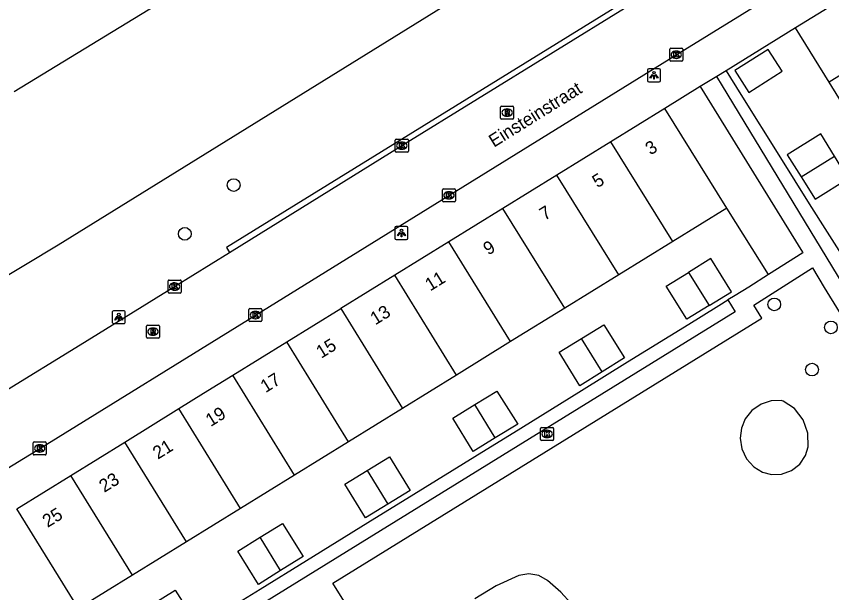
# Model space of a CAD drawing. Extents: x 159888 to 160757, y 384031 to 384746.
# Drawn here: x 160123.9 to 160186.6, y 384560.1 to 384604.4 of the extents above; entities that cross this region are included whole.
import ezdxf

# ---------------------------------------------------------------- set-up
doc = ezdxf.new("R2010")
doc.units = 0
for name, color, linetype in [('IMGEO_Boom', 7, 'Continuous'), ('IMGEO_Groenvoorziening', 7, 'Continuous'), ('IMGEO_Kolk', 7, 'Continuous'), ('IMGEO_Lichtpunt', 7, 'Continuous'), ('IMGEO_Openbare_ruimte_label', 7, 'Continuous'), ('IMGEO_Pand', 7, 'Continuous'), ('IMGEO_Pand_nummerreeks', 7, 'Continuous'), ('IMGEO_Rijbaan_lokaal_open', 7, 'Continuous'), ('IMGEO_Rioolput', 7, 'Continuous'), ('IMGEO_Voetpad_open', 7, 'Continuous')]:
    doc.layers.add(name, color=color, linetype=linetype)

msp = doc.modelspace()

# ---------------------------------------------------------------- linework, layer by layer
at = {"layer": 'IMGEO_Boom'}
for centre in [(160140.644, 384591.433), (160136.887, 384587.68), (160182.218, 384582.245), (160186.573, 384580.476), (160185.121, 384577.235)]:
    msp.add_circle(centre, 0.489, dxfattribs=at)
at = {"layer": 'IMGEO_Groenvoorziening'}
for points in [[(160114.059, 384578.949), (160127.142, 384586.832), (160189.258, 384625.337)], [(160178.522, 384600.227), (160179.656, 384598.411), (160182.706, 384593.538), (160184.899, 384589.992), (160187.856, 384585.356), (160190.049, 384581.81), (160192.976, 384577.075), (160195.169, 384573.529), (160198.086, 384568.923), (160200.279, 384565.377), (160201.907, 384562.777), (160207.047, 384566.013)], [(160181.762, 384584.546), (160178.562, 384589.653)], [(160131.882, 384553.717), (160134.451, 384555.279), (160138.005, 384557.454), (160142.688, 384560.346), (160146.234, 384562.542), (160150.964, 384565.459), (160154.504, 384567.651), (160159.181, 384570.545), (160162.717, 384572.729), (160167.402, 384575.62), (160170.932, 384577.817), (160175.649, 384580.721), (160176.59, 384581.308), (160177.945, 384582.154), (160178.648, 384582.593)], [(160181.992, 384574.821), (160181.203, 384574.568), (160180.505, 384574.088), (160179.987, 384573.442), (160179.687, 384572.723), (160179.591, 384571.95), (160179.72, 384571.131), (160180.088, 384570.369), (160180.647, 384569.758), (160181.312, 384569.351), (160181.993, 384569.161), (160182.771, 384569.18), (160183.543, 384569.455), (160184.186, 384569.963), (160184.615, 384570.612), (160184.815, 384571.29), (160184.804, 384572.334), (160184.444, 384573.373), (160183.766, 384574.239), (160182.894, 384574.814), (160182.834, 384574.835), (160182.771, 384574.844), (160181.992, 384574.821)], [(160166.602, 384559.224), (160165.805, 384560.11), (160164.785, 384560.992), (160164.123, 384561.385), (160163.341, 384561.525), (160162.585, 384561.386), (160160.832, 384560.601), (160159.184, 384559.601)]]:
    msp.add_lwpolyline(points, dxfattribs=at)
at = {"layer": 'IMGEO_Kolk'}
for p, q in [((160174.18, 384601.039), (160174.18, 384601.891)), ((160174.255, 384601.965), (160175.107, 384601.965)), ((160174.668, 384601.745), (160174.693, 384601.745)), ((160175.181, 384601.891), (160175.181, 384601.039)), ((160175.107, 384600.965), (160174.255, 384600.965)), ((160174.691, 384601.185), (160174.666, 384601.185)), ((160153.075, 384594.039), (160153.075, 384594.891)), ((160153.15, 384594.965), (160154.002, 384594.965)), ((160153.563, 384594.745), (160153.588, 384594.745)), ((160154.076, 384594.891), (160154.076, 384594.039)), ((160153.586, 384594.185), (160153.561, 384594.185)), ((160154.002, 384593.965), (160153.15, 384593.965)), ((160156.701, 384590.215), (160156.701, 384591.067)), ((160156.776, 384591.141), (160157.628, 384591.141)), ((160157.189, 384590.921), (160157.214, 384590.921)), ((160157.702, 384591.067), (160157.702, 384590.215)), ((160157.212, 384590.361), (160157.187, 384590.361)), ((160157.628, 384590.141), (160156.776, 384590.141)), ((160135.596, 384583.2), (160135.596, 384584.052)), ((160135.671, 384584.126), (160136.523, 384584.126)), ((160136.597, 384584.052), (160136.597, 384583.2)), ((160136.084, 384583.906), (160136.109, 384583.906)), ((160136.523, 384583.126), (160135.671, 384583.126)), ((160136.107, 384583.346), (160136.082, 384583.346)), ((160141.813, 384581.003), (160141.813, 384581.855)), ((160141.888, 384581.929), (160142.74, 384581.929)), ((160142.301, 384581.709), (160142.326, 384581.709)), ((160142.814, 384581.855), (160142.814, 384581.003)), ((160142.74, 384580.929), (160141.888, 384580.929)), ((160142.324, 384581.149), (160142.299, 384581.149)), ((160164.326, 384572.781), (160165.178, 384572.781)), ((160164.251, 384571.855), (160164.251, 384572.707)), ((160164.739, 384572.561), (160164.764, 384572.561)), ((160165.252, 384572.707), (160165.252, 384571.855)), ((160125.229, 384570.737), (160125.229, 384571.589)), ((160125.304, 384571.663), (160126.156, 384571.663)), ((160126.23, 384571.589), (160126.23, 384570.737)), ((160165.178, 384571.781), (160164.326, 384571.781)), ((160164.762, 384572.001), (160164.737, 384572.001)), ((160125.74, 384570.883), (160125.715, 384570.883)), ((160125.717, 384571.443), (160125.742, 384571.443)), ((160126.156, 384570.663), (160125.304, 384570.663))]:
    msp.add_line(p, q, dxfattribs=at)
for points in [[(160174.18, 384601.039), (160174.18, 384601.891)], [(160174.255, 384601.965), (160175.107, 384601.965)], [(160174.501, 384601.665), (160174.624, 384601.665), (160174.624, 384601.514), (160174.754, 384601.665), (160174.918, 384601.665), (160174.772, 384601.514), (160174.925, 384601.265), (160174.773, 384601.265), (160174.688, 384601.429), (160174.624, 384601.362), (160174.624, 384601.265), (160174.501, 384601.265), (160174.501, 384601.665)], [(160175.181, 384601.891), (160175.181, 384601.039)], [(160175.107, 384600.965), (160174.255, 384600.965)], [(160153.075, 384594.039), (160153.075, 384594.891)], [(160153.15, 384594.965), (160154.002, 384594.965)], [(160154.076, 384594.891), (160154.076, 384594.039)], [(160153.396, 384594.665), (160153.519, 384594.665), (160153.519, 384594.514), (160153.649, 384594.665), (160153.813, 384594.665), (160153.667, 384594.514), (160153.82, 384594.265), (160153.668, 384594.265), (160153.583, 384594.429), (160153.519, 384594.362), (160153.519, 384594.265), (160153.396, 384594.265), (160153.396, 384594.665)], [(160154.002, 384593.965), (160153.15, 384593.965)], [(160156.701, 384590.215), (160156.701, 384591.067)], [(160156.776, 384591.141), (160157.628, 384591.141)], [(160157.702, 384591.067), (160157.702, 384590.215)], [(160157.022, 384590.841), (160157.145, 384590.841), (160157.145, 384590.69), (160157.275, 384590.841), (160157.439, 384590.841), (160157.293, 384590.69), (160157.446, 384590.441), (160157.294, 384590.441), (160157.209, 384590.605), (160157.145, 384590.538), (160157.145, 384590.441), (160157.022, 384590.441), (160157.022, 384590.841)], [(160157.628, 384590.141), (160156.776, 384590.141)], [(160135.596, 384583.2), (160135.596, 384584.052)], [(160135.671, 384584.126), (160136.523, 384584.126)], [(160136.597, 384584.052), (160136.597, 384583.2)], [(160135.917, 384583.826), (160136.04, 384583.826), (160136.04, 384583.675), (160136.17, 384583.826), (160136.334, 384583.826), (160136.188, 384583.675), (160136.341, 384583.426), (160136.189, 384583.426), (160136.104, 384583.59), (160136.04, 384583.523), (160136.04, 384583.426), (160135.917, 384583.426), (160135.917, 384583.826)], [(160136.523, 384583.126), (160135.671, 384583.126)], [(160141.813, 384581.003), (160141.813, 384581.855)], [(160141.888, 384581.929), (160142.74, 384581.929)], [(160142.134, 384581.629), (160142.257, 384581.629), (160142.257, 384581.478), (160142.387, 384581.629), (160142.551, 384581.629), (160142.405, 384581.478), (160142.558, 384581.229), (160142.406, 384581.229), (160142.321, 384581.393), (160142.257, 384581.326), (160142.257, 384581.229), (160142.134, 384581.229), (160142.134, 384581.629)], [(160142.814, 384581.855), (160142.814, 384581.003)], [(160142.74, 384580.929), (160141.888, 384580.929)], [(160164.326, 384572.781), (160165.178, 384572.781)], [(160164.251, 384571.855), (160164.251, 384572.707)], [(160164.572, 384572.481), (160164.695, 384572.481), (160164.695, 384572.33), (160164.825, 384572.481), (160164.989, 384572.481), (160164.843, 384572.33), (160164.996, 384572.081), (160164.844, 384572.081), (160164.759, 384572.245), (160164.695, 384572.178), (160164.695, 384572.081), (160164.572, 384572.081), (160164.572, 384572.481)], [(160165.252, 384572.707), (160165.252, 384571.855)], [(160125.229, 384570.737), (160125.229, 384571.589)], [(160125.304, 384571.663), (160126.156, 384571.663)], [(160126.23, 384571.589), (160126.23, 384570.737)], [(160165.178, 384571.781), (160164.326, 384571.781)], [(160125.55, 384571.363), (160125.673, 384571.363), (160125.673, 384571.212), (160125.803, 384571.363), (160125.967, 384571.363), (160125.821, 384571.212), (160125.974, 384570.963), (160125.822, 384570.963), (160125.737, 384571.127), (160125.673, 384571.06), (160125.673, 384570.963), (160125.55, 384570.963), (160125.55, 384571.363)], [(160126.156, 384570.663), (160125.304, 384570.663)]]:
    msp.add_lwpolyline(points, dxfattribs=at)
for centre, start, end in [((160174.257, 384601.889), 91.55205, 178.44795), ((160174.257, 384601.889), 91.55205, 178.44795), ((160175.105, 384601.889), 1.55205, 88.44795), ((160175.105, 384601.889), 1.55205, 88.44795), ((160174.257, 384601.041), 181.55205, 268.44795), ((160174.257, 384601.041), 181.55205, 268.44795), ((160175.105, 384601.041), 271.55205, 358.44795), ((160175.105, 384601.041), 271.55205, 358.44795), ((160153.152, 384594.889), 91.55205, 178.44795), ((160153.152, 384594.889), 91.55205, 178.44795), ((160154, 384594.889), 1.55205, 88.44795), ((160154, 384594.889), 1.55205, 88.44795), ((160153.152, 384594.041), 181.55205, 268.44795), ((160153.152, 384594.041), 181.55205, 268.44795), ((160154, 384594.041), 271.55205, 358.44795), ((160154, 384594.041), 271.55205, 358.44795), ((160156.778, 384591.065), 91.55205, 178.44795), ((160156.778, 384591.065), 91.55205, 178.44795), ((160157.626, 384591.065), 1.55205, 88.44795), ((160157.626, 384591.065), 1.55205, 88.44795), ((160156.778, 384590.217), 181.55205, 268.44795), ((160156.778, 384590.217), 181.55205, 268.44795), ((160157.626, 384590.217), 271.55205, 358.44795), ((160157.626, 384590.217), 271.55205, 358.44795), ((160135.673, 384584.05), 91.55205, 178.44795), ((160135.673, 384584.05), 91.55205, 178.44795), ((160136.521, 384584.05), 1.55205, 88.44795), ((160136.521, 384584.05), 1.55205, 88.44795), ((160135.673, 384583.202), 181.55205, 268.44795), ((160135.673, 384583.202), 181.55205, 268.44795), ((160136.521, 384583.202), 271.55205, 358.44795), ((160136.521, 384583.202), 271.55205, 358.44795), ((160141.89, 384581.853), 91.55205, 178.44795), ((160141.89, 384581.853), 91.55205, 178.44795), ((160142.738, 384581.853), 1.55205, 88.44795), ((160142.738, 384581.853), 1.55205, 88.44795), ((160141.89, 384581.005), 181.55205, 268.44795), ((160141.89, 384581.005), 181.55205, 268.44795), ((160142.738, 384581.005), 271.55205, 358.44795), ((160142.738, 384581.005), 271.55205, 358.44795), ((160164.328, 384572.705), 91.55205, 178.44795), ((160164.328, 384572.705), 91.55205, 178.44795), ((160165.176, 384572.705), 1.55205, 88.44795), ((160165.176, 384572.705), 1.55205, 88.44795), ((160125.306, 384571.587), 91.55205, 178.44795), ((160125.306, 384571.587), 91.55205, 178.44795), ((160126.154, 384571.587), 1.55205, 88.44795), ((160126.154, 384571.587), 1.55205, 88.44795), ((160164.328, 384571.857), 181.55205, 268.44795), ((160164.328, 384571.857), 181.55205, 268.44795), ((160165.176, 384571.857), 271.55205, 358.44795), ((160165.176, 384571.857), 271.55205, 358.44795), ((160125.306, 384570.739), 181.55205, 268.44795), ((160125.306, 384570.739), 181.55205, 268.44795), ((160126.154, 384570.739), 271.55205, 358.44795), ((160126.154, 384570.739), 271.55205, 358.44795)]:
    msp.add_arc(centre, 0.0765, start, end, dxfattribs=at)
for centre, major_axis, ratio, start_param, end_param in [((160174.667, 384601.465), (-0.387, 0.002), 0.722429, 4.712389, 7.853982), ((160174.692, 384601.465), (-0.39, 0.002), 0.717154, 1.570796, 4.712389), ((160153.562, 384594.465), (-0.387, 0.002), 0.722429, 4.712389, 7.853982), ((160153.587, 384594.465), (-0.39, 0.002), 0.717154, 1.570796, 4.712389), ((160157.188, 384590.641), (-0.387, 0.002), 0.722429, 4.712389, 7.853982), ((160157.213, 384590.641), (-0.39, 0.002), 0.717154, 1.570796, 4.712389), ((160136.083, 384583.626), (-0.387, 0.002), 0.722429, 4.712389, 7.853982), ((160136.108, 384583.626), (-0.39, 0.002), 0.717154, 1.570796, 4.712389), ((160142.3, 384581.429), (-0.387, 0.002), 0.722429, 4.712389, 7.853982), ((160142.325, 384581.429), (-0.39, 0.002), 0.717154, 1.570796, 4.712389), ((160164.738, 384572.281), (-0.387, 0.002), 0.722429, 4.712389, 7.853982), ((160164.763, 384572.281), (-0.39, 0.002), 0.717154, 1.570796, 4.712389), ((160125.716, 384571.163), (-0.387, 0.002), 0.722429, 4.712389, 7.853982), ((160125.741, 384571.163), (-0.39, 0.002), 0.717154, 1.570796, 4.712389)]:
    msp.add_ellipse(centre, major_axis=major_axis, ratio=ratio, start_param=start_param, end_param=end_param, dxfattribs=at)
at = {"layer": 'IMGEO_Lichtpunt'}
for p, q in [((160173.373, 384600.38), (160172.565, 384600.38)), ((160173.373, 384600.38), (160172.565, 384600.38)), ((160172.471, 384600.285), (160172.471, 384599.478)), ((160172.471, 384600.285), (160172.471, 384599.478)), ((160173.467, 384599.478), (160173.467, 384600.285)), ((160173.467, 384599.478), (160173.467, 384600.285)), ((160172.565, 384599.384), (160173.373, 384599.384)), ((160172.565, 384599.384), (160173.373, 384599.384)), ((160153.045, 384588.15), (160153.045, 384587.343)), ((160153.045, 384588.15), (160153.045, 384587.343)), ((160153.947, 384588.245), (160153.139, 384588.245)), ((160153.947, 384588.245), (160153.139, 384588.245)), ((160154.041, 384587.343), (160154.041, 384588.15)), ((160154.041, 384587.343), (160154.041, 384588.15)), ((160153.139, 384587.249), (160153.947, 384587.249)), ((160153.139, 384587.249), (160153.947, 384587.249)), ((160131.311, 384581.668), (160131.311, 384580.861)), ((160131.311, 384581.668), (160131.311, 384580.861)), ((160132.213, 384581.763), (160131.405, 384581.763)), ((160132.213, 384581.763), (160131.405, 384581.763)), ((160132.307, 384580.861), (160132.307, 384581.668)), ((160132.307, 384580.861), (160132.307, 384581.668)), ((160131.405, 384580.767), (160132.213, 384580.767)), ((160131.405, 384580.767), (160132.213, 384580.767))]:
    msp.add_line(p, q, dxfattribs=at)
for points in [[(160172.845, 384599.949), (160172.884, 384599.921), (160172.696, 384599.659), (160172.658, 384599.686), (160172.845, 384599.949)], [(160172.947, 384599.901), (160172.994, 384599.901), (160172.994, 384599.579), (160172.947, 384599.579), (160172.947, 384599.901)], [(160173.057, 384599.921), (160173.095, 384599.948), (160173.282, 384599.686), (160173.243, 384599.658), (160173.057, 384599.921)], [(160153.419, 384587.814), (160153.458, 384587.786), (160153.27, 384587.524), (160153.232, 384587.551), (160153.419, 384587.814)], [(160153.631, 384587.786), (160153.669, 384587.813), (160153.856, 384587.551), (160153.817, 384587.523), (160153.631, 384587.786)], [(160153.521, 384587.766), (160153.568, 384587.766), (160153.568, 384587.444), (160153.521, 384587.444), (160153.521, 384587.766)], [(160131.685, 384581.332), (160131.724, 384581.304), (160131.536, 384581.042), (160131.498, 384581.069), (160131.685, 384581.332)], [(160131.787, 384581.284), (160131.834, 384581.284), (160131.834, 384580.962), (160131.787, 384580.962), (160131.787, 384581.284)], [(160131.897, 384581.304), (160131.935, 384581.331), (160132.122, 384581.069), (160132.083, 384581.041), (160131.897, 384581.304)]]:
    msp.add_lwpolyline(points, dxfattribs=at)
for centre in [(160172.97, 384600.083), (160153.544, 384587.948), (160131.81, 384581.466)]:
    msp.add_circle(centre, 0.0994, dxfattribs=at)
for centre, start, end in [((160172.565, 384600.285), 90, 180), ((160172.565, 384600.285), 90, 180), ((160173.373, 384600.285), 0, 90), ((160173.373, 384600.285), 0, 90), ((160172.565, 384599.478), 180, 270), ((160172.565, 384599.478), 180, 270), ((160173.373, 384599.478), 270, 0), ((160173.373, 384599.478), 270, 360), ((160153.139, 384588.15), 90, 180), ((160153.139, 384588.15), 90, 180), ((160153.947, 384588.15), 0, 90), ((160153.947, 384588.15), 0, 90), ((160153.139, 384587.343), 180, 270), ((160153.139, 384587.343), 180, 270), ((160153.947, 384587.343), 270, 0), ((160153.947, 384587.343), 270, 360), ((160131.405, 384581.668), 90, 180), ((160131.405, 384581.668), 90, 180), ((160132.213, 384581.668), 0, 90), ((160132.213, 384581.668), 0, 90), ((160131.405, 384580.861), 180, 270), ((160131.405, 384580.861), 180, 270), ((160132.213, 384580.861), 270, 0), ((160132.213, 384580.861), 270, 360)]:
    msp.add_arc(centre, 0.0946, start, end, dxfattribs=at)
at = {"layer": 'IMGEO_Pand'}
for points in [[(160194.085, 384604.089), (160191.506, 384608.256), (160183.852, 384603.54)], [(160136.756, 384606.556), (160123.758, 384598.618)], [(160194.085, 384604.089), (160186.438, 384599.356)], [(160186.438, 384599.356), (160183.852, 384603.54)], [(160180.252, 384598.554), (160182.83, 384600.188), (160181.759, 384601.877), (160179.181, 384600.243), (160180.252, 384598.554)], [(160189.015, 384595.187), (160186.438, 384599.356)], [(160173.813, 384597.334), (160169.659, 384594.767)], [(160178.562, 384589.653), (160173.813, 384597.334)], [(160186.841, 384593.664), (160185.792, 384595.375), (160183.219, 384593.769), (160184.289, 384592.064)], [(160169.659, 384594.767), (160165.505, 384592.2)], [(160174.408, 384587.085), (160169.659, 384594.767)], [(160184.289, 384592.064), (160186.841, 384593.664)], [(160184.289, 384592.064), (160185.358, 384590.358), (160187.905, 384591.929), (160186.841, 384593.664)], [(160165.505, 384592.2), (160161.35, 384589.633)], [(160170.254, 384584.518), (160165.505, 384592.2)], [(160178.562, 384589.653), (160174.408, 384587.085)], [(160161.35, 384589.633), (160157.196, 384587.066)], [(160166.1, 384581.95), (160161.35, 384589.633)], [(160157.196, 384587.066), (160153.041, 384584.499)], [(160161.945, 384579.382), (160157.196, 384587.066)], [(160174.408, 384587.085), (160170.254, 384584.518)], [(160177.201, 384582.16), (160178.921, 384583.217), (160177.35, 384585.773), (160175.63, 384584.716)], [(160177.201, 384582.16), (160175.481, 384581.103), (160173.91, 384583.659), (160175.63, 384584.716)], [(160175.63, 384584.716), (160177.201, 384582.16)], [(160153.041, 384584.499), (160148.887, 384581.931)], [(160157.791, 384576.814), (160153.041, 384584.499)], [(160170.254, 384584.518), (160166.1, 384581.95)], [(160144.732, 384579.364), (160148.887, 384581.931)], [(160148.887, 384581.931), (160153.637, 384574.247)], [(160166.1, 384581.95), (160161.945, 384579.382)], [(160167.392, 384579.621), (160169.107, 384580.68), (160170.697, 384578.131), (160168.977, 384577.055)], [(160168.977, 384577.055), (160167.263, 384575.983), (160165.677, 384578.561), (160167.392, 384579.621)], [(160168.977, 384577.055), (160167.392, 384579.621)], [(160140.578, 384576.797), (160144.732, 384579.364)], [(160149.483, 384571.679), (160144.732, 384579.364)], [(160161.945, 384579.382), (160157.791, 384576.814)], [(160136.424, 384574.229), (160138.335, 384575.411), (160140.578, 384576.797)], [(160145.329, 384569.111), (160140.578, 384576.797)], [(160157.791, 384576.814), (160153.637, 384574.247)], [(160159.189, 384574.542), (160160.887, 384575.582), (160162.484, 384573.035), (160160.759, 384571.98)], [(160132.271, 384571.659), (160136.424, 384574.229)], [(160141.175, 384566.543), (160136.424, 384574.229)], [(160153.637, 384574.247), (160149.483, 384571.679)], [(160160.759, 384571.98), (160159.059, 384570.94), (160157.492, 384573.501), (160159.189, 384574.542)], [(160160.759, 384571.98), (160159.189, 384574.542)], [(160128.118, 384569.089), (160132.271, 384571.659)], [(160137.02, 384563.976), (160132.271, 384571.659)], [(160149.483, 384571.679), (160145.329, 384569.111)], [(160150.903, 384569.46), (160152.618, 384570.515), (160154.225, 384567.937), (160152.494, 384566.874)], [(160128.712, 384558.84), (160123.961, 384566.517), (160128.118, 384569.089)], [(160132.866, 384561.408), (160128.118, 384569.089)], [(160145.329, 384569.111), (160141.175, 384566.543)], [(160152.494, 384566.874), (160150.784, 384565.825), (160149.188, 384568.405), (160150.903, 384569.46)], [(160150.903, 384569.46), (160152.494, 384566.874)], [(160141.175, 384566.543), (160137.02, 384563.976)], [(160142.672, 384564.327), (160144.387, 384565.386), (160145.977, 384562.837), (160144.257, 384561.761)], [(160137.02, 384563.976), (160132.866, 384561.408)], [(160144.257, 384561.761), (160142.543, 384560.689), (160140.957, 384563.267), (160142.672, 384564.327)], [(160144.257, 384561.761), (160142.672, 384564.327)], [(160132.866, 384561.408), (160128.712, 384558.84)], [(160134.453, 384559.217), (160136.15, 384560.257), (160137.747, 384557.71), (160136.022, 384556.655)]]:
    msp.add_lwpolyline(points, dxfattribs=at)
at = {"layer": 'IMGEO_Rijbaan_lokaal_open'}
for points in [[(160140.332, 384586.252), (160153.576, 384594.465), (160171.032, 384605.258), (160186.109, 384614.571), (160187.103, 384615.185), (160189.063, 384616.395)], [(160119.095, 384567.099), (160125.73, 384571.163), (160142.314, 384581.429), (160157.202, 384590.641), (160174.681, 384601.465), (160189.904, 384610.881), (160190.488, 384611.242), (160192.716, 384612.554)], [(160118.034, 384572.48), (160122.909, 384575.488), (160128.843, 384579.15), (160136.097, 384583.626), (160140.332, 384586.252)]]:
    msp.add_lwpolyline(points, dxfattribs=at)
at = {"layer": 'IMGEO_Rioolput'}
for p, q in [((160161.174, 384596.584), (160161.174, 384597.436)), ((160161.249, 384597.51), (160162.101, 384597.51)), ((160161.662, 384597.29), (160161.687, 384597.29)), ((160162.175, 384597.436), (160162.175, 384596.584)), ((160161.685, 384596.73), (160161.66, 384596.73)), ((160162.101, 384596.51), (160161.249, 384596.51)), ((160133.937, 384579.727), (160133.937, 384580.579)), ((160134.012, 384580.653), (160134.864, 384580.653)), ((160134.425, 384580.433), (160134.45, 384580.433)), ((160134.938, 384580.579), (160134.938, 384579.727)), ((160134.864, 384579.653), (160134.012, 384579.653)), ((160134.448, 384579.873), (160134.423, 384579.873))]:
    msp.add_line(p, q, dxfattribs=at)
for points in [[(160161.174, 384596.584), (160161.174, 384597.436)], [(160161.249, 384597.51), (160162.101, 384597.51)], [(160161.763, 384597.208), (160161.511, 384597.21), (160161.511, 384596.81)], [(160162.175, 384597.436), (160162.175, 384596.584)], [(160161.511, 384596.81), (160161.635, 384596.81), (160161.635, 384596.972), (160161.646, 384596.972)], [(160161.689, 384597.129), (160161.635, 384597.129), (160161.635, 384597.048)], [(160161.635, 384597.048), (160161.687, 384597.048)], [(160161.693, 384596.943), (160161.764, 384596.81), (160161.904, 384596.81), (160161.839, 384596.936)], [(160162.101, 384596.51), (160161.249, 384596.51)], [(160133.937, 384579.727), (160133.937, 384580.579)], [(160134.012, 384580.653), (160134.864, 384580.653)], [(160134.526, 384580.351), (160134.274, 384580.353), (160134.274, 384579.953)], [(160134.452, 384580.272), (160134.398, 384580.272), (160134.398, 384580.191)], [(160134.938, 384580.579), (160134.938, 384579.727)], [(160134.864, 384579.653), (160134.012, 384579.653)], [(160134.274, 384579.953), (160134.398, 384579.953), (160134.398, 384580.115), (160134.409, 384580.115)], [(160134.398, 384580.191), (160134.45, 384580.191)], [(160134.456, 384580.086), (160134.527, 384579.953), (160134.667, 384579.953), (160134.602, 384580.079)]]:
    msp.add_lwpolyline(points, dxfattribs=at)
for centre, radius, start, end in [((160161.251, 384597.434), 0.0765, 91.55205, 178.44795), ((160161.251, 384597.434), 0.0765, 91.55205, 178.44795), ((160161.762, 384597.098), 0.109, 350.36119, 89.41601), ((160162.099, 384597.434), 0.0765, 1.55205, 88.44795), ((160162.099, 384597.434), 0.0765, 1.55205, 88.44795), ((160161.251, 384596.586), 0.0765, 181.55205, 268.44795), ((160161.251, 384596.586), 0.0765, 181.55205, 268.44795), ((160161.645, 384596.919), 0.0533, 26.02933, 88.69889), ((160161.671, 384597.237), 0.19, 274.7715, 282.96867), ((160161.695, 384597.033), 0.0964, 77.00612, 93.18647), ((160161.709, 384597.09), 0.0378, 276.66336, 79.67722), ((160161.76, 384597.098), 0.112, 277.58423, 350.98172), ((160161.744, 384596.883), 0.108, 29.51342, 73.79051), ((160162.099, 384596.586), 0.0765, 271.55205, 358.44795), ((160162.099, 384596.586), 0.0765, 271.55205, 358.44795), ((160134.014, 384580.577), 0.0765, 91.55205, 178.44795), ((160134.014, 384580.577), 0.0765, 91.55205, 178.44795), ((160134.458, 384580.176), 0.0964, 77.00612, 93.18647), ((160134.472, 384580.233), 0.0378, 276.66336, 79.67722), ((160134.525, 384580.241), 0.109, 350.36119, 89.41601), ((160134.862, 384580.577), 0.0765, 1.55205, 88.44795), ((160134.862, 384580.577), 0.0765, 1.55205, 88.44795), ((160134.014, 384579.729), 0.0765, 181.55205, 268.44795), ((160134.014, 384579.729), 0.0765, 181.55205, 268.44795), ((160134.408, 384580.062), 0.0533, 26.02933, 88.69889), ((160134.434, 384580.38), 0.19, 274.7715, 282.96867), ((160134.523, 384580.241), 0.112, 277.58423, 350.98172), ((160134.507, 384580.026), 0.108, 29.51342, 73.79051), ((160134.862, 384579.729), 0.0765, 271.55205, 358.44795), ((160134.862, 384579.729), 0.0765, 271.55205, 358.44795)]:
    msp.add_arc(centre, radius, start, end, dxfattribs=at)
for centre, major_axis, ratio, start_param, end_param in [((160161.661, 384597.01), (-0.387, 0.002), 0.722429, 4.712389, 7.853982), ((160161.686, 384597.01), (-0.39, 0.002), 0.717154, 1.570796, 4.712389), ((160134.424, 384580.153), (-0.387, 0.002), 0.722429, 4.712389, 7.853982), ((160134.449, 384580.153), (-0.39, 0.002), 0.717154, 1.570796, 4.712389)]:
    msp.add_ellipse(centre, major_axis=major_axis, ratio=ratio, start_param=start_param, end_param=end_param, dxfattribs=at)
at = {"layer": 'IMGEO_Voetpad_open'}
for points in [[(160189.258, 384625.337), (160187.228, 384615.776), (160140.095, 384586.635), (160140.332, 384586.252)], [(160183.852, 384603.54), (160178.522, 384600.227)], [(160177.796, 384599.792), (160176.521, 384599.021)], [(160178.522, 384600.227), (160177.796, 384599.792)], [(160215.907, 384568.818), (160209.103, 384564.601), (160201.865, 384560.132), (160178.233, 384599.071), (160177.796, 384599.792)], [(160176.521, 384599.021), (160173.813, 384597.334)], [(160176.521, 384599.021), (160184.387, 384586.273), (160184.426, 384586.21), (160181.762, 384584.546)], [(160200.868, 384559.503), (160163.406, 384536.375), (160152.94, 384553.3), (160148.281, 384560.789), (160181.266, 384581.183), (160180.644, 384582.188), (160185.149, 384585.056), (160186.066, 384583.561), (160189.322, 384578.257), (160196.17, 384567.098), (160200.122, 384560.709)], [(160181.762, 384584.546), (160180.262, 384583.57), (160179.199, 384582.937), (160178.648, 384582.593)], [(160178.648, 384582.593), (160179.214, 384581.669), (160139.949, 384557.419), (160132.473, 384552.799)]]:
    msp.add_lwpolyline(points, dxfattribs=at)

# ---------------------------------------------------------------- texts
at = {"layer": 'IMGEO_Openbare_ruimte_label'}
msp.add_text('Einsteinstraat', height=1, rotation=32.00538, dxfattribs=at).set_placement((160160.658, 384594.302))
at = {"layer": 'IMGEO_Pand_nummerreeks'}
for s, rotation, p in [('3', 31.71321, (160172.696, 384593.705)), ('5', 31.71321, (160168.613, 384591.181)), ('7', 31.71321, (160164.553, 384588.673)), ('9', 31.71321, (160160.226, 384585.999)), ('11', 31.71321, (160155.755, 384583.237)), ('13', 31.71321, (160151.539, 384580.631)), ('15', 31.71321, (160147.377, 384578.06)), ('17', 31.71321, (160143.092, 384575.412)), ('19', 31.71321, (160138.876, 384572.807)), ('21', 31.74759, (160134.815, 384570.293)), ('23', 31.74759, (160130.687, 384567.739)), ('25', 31.74759, (160126.328, 384565.042))]:
    msp.add_text(s, height=1, rotation=rotation, dxfattribs=at).set_placement(p)

doc.saveas('drawing.dxf')
